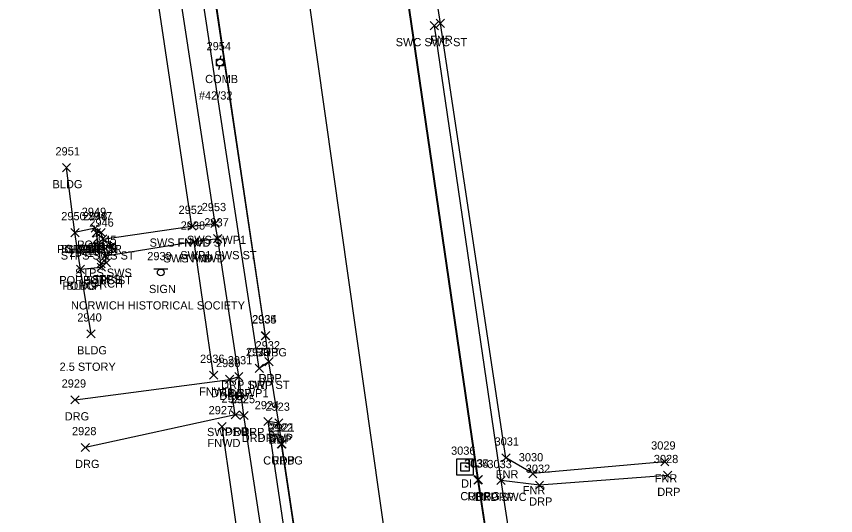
# Model space of a CAD drawing. Extents: x 1690689 to 1696275, y 438760 to 444007.
# Drawn here: x 1691078.4 to 1691277.8, y 442017 to 442138.5 of the extents above; entities that cross this region are included whole.
import ezdxf

# ---------------------------------------------------------------- set-up
doc = ezdxf.new("R2010")
doc.units = 0
for name, color, linetype in [('D_A', 7, 'Continuous'), ('D_I', 7, 'Continuous'), ('DS', 7, 'Continuous'), ('L_A', 7, 'Continuous'), ('L_C', 7, 'Continuous'), ('L_I', 7, 'Continuous'), ('L_TIC', 7, 'Continuous'), ('LBC', 7, 'Continuous'), ('LBF', 7, 'Continuous'), ('LFNC', 7, 'Continuous'), ('P_A', 7, 'Continuous'), ('P_I', 7, 'Continuous'), ('P_TIC', 7, 'Continuous'), ('PET', 7, 'Continuous'), ('PRC', 7, 'Continuous'), ('R_A', 7, 'Continuous'), ('R_I', 7, 'Continuous'), ('R_TIC', 7, 'Continuous'), ('RC', 7, 'Continuous'), ('RDG', 7, 'Continuous'), ('RDP', 7, 'Continuous'), ('RSW', 7, 'Continuous'), ('S_A', 7, 'Continuous'), ('S_C', 7, 'Continuous'), ('S_I', 7, 'Continuous'), ('SSGN', 7, 'Continuous'), ('U_A', 7, 'Continuous'), ('U_C', 7, 'Continuous'), ('U_I', 7, 'Continuous'), ('UP', 7, 'Continuous')]:
    doc.layers.add(name, color=color, linetype=linetype)

msp = doc.modelspace()

# ---------------------------------------------------------------- linework, layer by layer
at = {"layer": 'DS'}
for p, q in [((1691185.61, 442030.78), (1691189.61, 442030.78)), ((1691185.61, 442026.78), (1691185.61, 442030.78)), ((1691186.61, 442027.78), (1691186.61, 442029.78)), ((1691186.61, 442029.78), (1691188.61, 442029.78)), ((1691188.61, 442029.78), (1691188.61, 442027.78)), ((1691189.61, 442030.78), (1691189.61, 442026.78)), ((1691188.61, 442027.78), (1691186.61, 442027.78)), ((1691187.61, 442028.78), (1691187.61, 442028.78)), ((1691187.61, 442028.78), (1691187.61, 442028.78)), ((1691189.61, 442026.78), (1691185.61, 442026.78))]:
    msp.add_line(p, q, dxfattribs=at)
at = {"layer": 'L_TIC'}
for points in [[(1691180.62, 442135.81), (1691182.62, 442137.81)], [(1691182.62, 442135.81), (1691180.62, 442137.81)], [(1691089.64, 442100.66), (1691091.64, 442102.66)], [(1691091.64, 442100.66), (1691089.64, 442102.66)], [(1691096.61, 442085.94), (1691098.61, 442087.94)], [(1691098.61, 442085.94), (1691096.61, 442087.94)], [(1691120.17, 442086.44), (1691122.17, 442088.44)], [(1691122.17, 442086.44), (1691120.17, 442088.44)], [(1691091.7, 442084.88), (1691093.7, 442086.88)], [(1691093.7, 442084.88), (1691091.7, 442086.88)], [(1691091.7, 442084.88), (1691093.7, 442086.88)], [(1691093.7, 442084.88), (1691091.7, 442086.88)], [(1691096.91, 442084.86), (1691098.91, 442086.86)], [(1691098.91, 442084.86), (1691096.91, 442086.86)], [(1691096.91, 442084.86), (1691098.91, 442086.86)], [(1691098.91, 442084.86), (1691096.91, 442086.86)], [(1691098.06, 442084.9), (1691100.06, 442086.9)], [(1691100.06, 442084.9), (1691098.06, 442086.9)], [(1691098.49, 442083.31), (1691100.49, 442085.31)], [(1691100.49, 442083.31), (1691098.49, 442085.31)], [(1691120.68, 442082.61), (1691122.68, 442084.61)], [(1691122.68, 442082.61), (1691120.68, 442084.61)], [(1691099.1, 442079.12), (1691101.1, 442081.12)], [(1691101.1, 442079.12), (1691099.1, 442081.12)], [(1691093.03, 442075.95), (1691095.03, 442077.95)], [(1691095.03, 442075.95), (1691093.03, 442077.95)], [(1691093.03, 442075.95), (1691095.03, 442077.95)], [(1691095.03, 442075.95), (1691093.03, 442077.95)], [(1691098.03, 442077.31), (1691100.03, 442079.31)], [(1691100.03, 442077.31), (1691098.03, 442079.31)], [(1691098.03, 442077.31), (1691100.03, 442079.31)], [(1691100.03, 442077.31), (1691098.03, 442079.31)], [(1691098.11, 442076.46), (1691100.11, 442078.46)], [(1691100.11, 442076.46), (1691098.11, 442078.46)], [(1691099.31, 442077.52), (1691101.31, 442079.52)], [(1691101.31, 442077.52), (1691099.31, 442079.52)], [(1691095.61, 442060.22), (1691097.61, 442062.22)], [(1691097.61, 442060.22), (1691095.61, 442062.22)], [(1691125.45, 442050.16), (1691127.45, 442052.16)], [(1691127.45, 442050.16), (1691125.45, 442052.16)], [(1691127.48, 442037.64), (1691129.48, 442039.64)], [(1691129.48, 442037.64), (1691127.48, 442039.64)], [(1691196.58, 442030.02), (1691198.58, 442032.02)], [(1691198.58, 442030.02), (1691196.58, 442032.02)], [(1691235.26, 442029.05), (1691237.26, 442031.05)], [(1691237.26, 442029.05), (1691235.26, 442031.05)], [(1691203.12, 442026.18), (1691205.12, 442028.18)], [(1691205.12, 442026.18), (1691203.12, 442028.18)]]:
    msp.add_lwpolyline(points, dxfattribs=at)
at = {"layer": 'LBC'}
msp.add_lwpolyline([(1691096.61, 442061.22), (1691094.03, 442076.95), (1691092.7, 442085.88), (1691090.64, 442101.66)], dxfattribs=at)
at = {"layer": 'LBF'}
for points in [[(1691094.03, 442076.95), (1691099.11, 442077.46), (1691099.03, 442078.31), (1691097.91, 442085.86), (1691097.61, 442086.94), (1691092.7, 442085.88)], [(1691099.03, 442078.31), (1691100.31, 442078.52), (1691100.1, 442080.12), (1691099.49, 442084.31), (1691099.06, 442085.9), (1691097.91, 442085.86)]]:
    msp.add_lwpolyline(points, dxfattribs=at)
at = {"layer": 'LFNC'}
for points in [[(1691236.26, 442030.05), (1691204.12, 442027.18), (1691197.58, 442031.02), (1691181.62, 442136.81), (1691171.16, 442203.93)], [(1691121.17, 442087.44), (1691107.8, 442176.29), (1691100.25, 442179.27)], [(1691126.45, 442051.16), (1691121.68, 442083.61)], [(1691139.93, 441963.74), (1691135.58, 441989.45), (1691128.48, 442038.64)]]:
    msp.add_lwpolyline(points, dxfattribs=at)
at = {"layer": 'P_TIC'}
for points in [[(1691138.08, 442059.8), (1691140.08, 442061.8)], [(1691140.08, 442059.8), (1691138.08, 442061.8)], [(1691138.9, 442053.44), (1691140.9, 442055.44)], [(1691140.9, 442053.44), (1691138.9, 442055.44)], [(1691141.3, 442038.49), (1691143.3, 442040.49)], [(1691143.3, 442038.49), (1691141.3, 442040.49)], [(1691142.08, 442033.41), (1691144.08, 442035.41)], [(1691144.08, 442033.41), (1691142.08, 442035.41)], [(1691189.73, 442024.64), (1691191.73, 442026.64)], [(1691191.73, 442024.64), (1691189.73, 442026.64)]]:
    msp.add_lwpolyline(points, dxfattribs=at)
at = {"layer": 'PET'}
for points in [[(1691198.82, 441652.13), (1691193.05, 441693.14), (1691192.27, 441697.79), (1691180.43, 441782.55), (1691179.29, 441788.61), (1691177.08, 441805.24), (1691176.38, 441809.81), (1691165.21, 441886.02), (1691164.21, 441892.86), (1691162.22, 441907.75), (1691161.27, 441913.09), (1691143.08, 442034.41), (1691142.3, 442039.49), (1691139.9, 442054.44), (1691139.08, 442060.8), (1691125.85, 442150.15)], [(1691238.35, 441622.76), (1691233.07, 441677.78), (1691233.21, 441686.68), (1691232.89, 441704.26), (1691235.54, 441724.07), (1691224.38, 441802.5), (1691215.77, 441863.02), (1691203.96, 441941.11), (1691199.02, 441971.98), (1691195.58, 441993.9), (1691190.73, 442025.64), (1691172.95, 442147.3)]]:
    msp.add_lwpolyline(points, dxfattribs=at)
at = {"layer": 'PRC'}
msp.add_lwpolyline([(1691277.81, 441080.96), (1691253.5, 441214.94), (1691246.19, 441267.52), (1691239.79, 441327.83), (1691235.79, 441375.29), (1691233.27, 441422.2), (1691229.73, 441505.18), (1691226.6, 441557.92), (1691222.02, 441618.83), (1691218.57, 441657.04), (1691144.02, 442182.42), (1691112.43, 442376.83), (1691097.75, 442454.48), (1691089.73, 442499.13), (1691078.44, 442565.84)], dxfattribs=at)
at = {"layer": 'R_TIC'}
for points in [[(1691179.16, 442135.25), (1691181.16, 442137.25)], [(1691181.16, 442135.25), (1691179.16, 442137.25)], [(1691179.16, 442135.25), (1691181.16, 442137.25)], [(1691181.16, 442135.25), (1691179.16, 442137.25)], [(1691120.17, 442086.44), (1691122.17, 442088.44)], [(1691122.17, 442086.44), (1691120.17, 442088.44)], [(1691125.8, 442087.1), (1691127.8, 442089.1)], [(1691127.8, 442087.1), (1691125.8, 442089.1)], [(1691125.8, 442087.1), (1691127.8, 442089.1)], [(1691127.8, 442087.1), (1691125.8, 442089.1)], [(1691098.49, 442083.31), (1691100.49, 442085.31)], [(1691100.49, 442083.31), (1691098.49, 442085.31)], [(1691120.68, 442082.61), (1691122.68, 442084.61)], [(1691122.68, 442082.61), (1691120.68, 442084.61)], [(1691126.44, 442083.38), (1691128.44, 442085.38)], [(1691128.44, 442083.38), (1691126.44, 442085.38)], [(1691126.44, 442083.38), (1691128.44, 442085.38)], [(1691128.44, 442083.38), (1691126.44, 442085.38)], [(1691099.1, 442079.12), (1691101.1, 442081.12)], [(1691101.1, 442079.12), (1691099.1, 442081.12)], [(1691138.04, 442059.73), (1691140.04, 442061.73)], [(1691140.04, 442059.73), (1691138.04, 442061.73)], [(1691136.55, 442051.8), (1691138.55, 442053.8)], [(1691138.55, 442051.8), (1691136.55, 442053.8)], [(1691136.55, 442051.8), (1691138.55, 442053.8)], [(1691138.55, 442051.8), (1691136.55, 442053.8)], [(1691138.9, 442053.44), (1691140.9, 442055.44)], [(1691140.9, 442053.44), (1691138.9, 442055.44)], [(1691131.58, 442049.8), (1691133.58, 442051.8)], [(1691133.58, 442049.8), (1691131.58, 442051.8)], [(1691131.58, 442049.8), (1691133.58, 442051.8)], [(1691133.58, 442049.8), (1691131.58, 442051.8)], [(1691129.36, 442049.12), (1691131.36, 442051.12)], [(1691131.36, 442049.12), (1691129.36, 442051.12)], [(1691129.36, 442049.12), (1691131.36, 442051.12)], [(1691131.36, 442049.12), (1691129.36, 442051.12)], [(1691091.71, 442044.14), (1691093.71, 442046.14)], [(1691093.71, 442044.14), (1691091.71, 442046.14)], [(1691130.7, 442040.49), (1691132.7, 442042.49)], [(1691132.7, 442040.49), (1691130.7, 442042.49)], [(1691130.7, 442040.49), (1691132.7, 442042.49)], [(1691132.7, 442040.49), (1691130.7, 442042.49)], [(1691132.83, 442040.33), (1691134.83, 442042.33)], [(1691134.83, 442040.33), (1691132.83, 442042.33)], [(1691132.83, 442040.33), (1691134.83, 442042.33)], [(1691134.83, 442040.33), (1691132.83, 442042.33)], [(1691138.69, 442038.88), (1691140.69, 442040.88)], [(1691140.69, 442038.88), (1691138.69, 442040.88)], [(1691138.69, 442038.88), (1691140.69, 442040.88)], [(1691140.69, 442038.88), (1691138.69, 442040.88)], [(1691141.3, 442038.49), (1691143.3, 442040.49)], [(1691143.3, 442038.49), (1691141.3, 442040.49)], [(1691094.23, 442032.55), (1691096.23, 442034.55)], [(1691096.23, 442032.55), (1691094.23, 442034.55)], [(1691141.92, 442033.4), (1691143.92, 442035.4)], [(1691143.92, 442033.4), (1691141.92, 442035.4)], [(1691189.89, 442024.7), (1691191.89, 442026.7)], [(1691191.89, 442024.7), (1691189.89, 442026.7)], [(1691189.89, 442024.7), (1691191.89, 442026.7)], [(1691191.89, 442024.7), (1691189.89, 442026.7)], [(1691195.4, 442024.52), (1691197.4, 442026.52)], [(1691197.4, 442024.52), (1691195.4, 442026.52)], [(1691195.4, 442024.52), (1691197.4, 442026.52)], [(1691197.4, 442024.52), (1691195.4, 442026.52)], [(1691235.91, 442025.75), (1691237.91, 442027.75)], [(1691237.91, 442025.75), (1691235.91, 442027.75)], [(1691204.74, 442023.39), (1691206.74, 442025.39)], [(1691206.74, 442023.39), (1691204.74, 442025.39)]]:
    msp.add_lwpolyline(points, dxfattribs=at)
at = {"layer": 'RC'}
for points in [[(1691190.89, 442025.7), (1691173.16, 442147.37), (1691172.44, 442149.89), (1691171.57, 442151.51), (1691161.68, 442168.03), (1691160.83, 442170.18), (1691160.48, 442172.11), (1691159.15, 442181.91)], [(1691139.04, 442060.73), (1691125.72, 442150.19), (1691130.27, 442168.34), (1691128.99, 442176.71)], [(1691161.14, 441913.1), (1691142.92, 442034.4)], [(1691195.71, 441993.9), (1691190.89, 442025.7)]]:
    msp.add_lwpolyline(points, dxfattribs=at)
at = {"layer": 'RDG'}
for points in [[(1691092.71, 442045.14), (1691130.36, 442050.12)], [(1691131.7, 442041.49), (1691095.23, 442033.55)]]:
    msp.add_lwpolyline(points, dxfattribs=at)
at = {"layer": 'RDP'}
for points in [[(1691139.9, 442054.44), (1691137.55, 442052.8)], [(1691133.83, 442041.33), (1691131.7, 442041.49), (1691130.36, 442050.12), (1691132.58, 442050.8)], [(1691142.3, 442039.49), (1691139.69, 442039.88)], [(1691236.91, 442026.75), (1691205.74, 442024.39), (1691196.4, 442025.52)]]:
    msp.add_lwpolyline(points, dxfattribs=at)
at = {"layer": 'RSW'}
for points in [[(1691186.99, 441688.48), (1691175.94, 441757.23), (1691175.52, 441761.59), (1691171.12, 441789.95), (1691169.26, 441802.21), (1691162.18, 441853.19), (1691161.47, 441857.81), (1691156.2, 441894.49), (1691154.5, 441905.74), (1691133.83, 442041.33), (1691132.58, 442050.8), (1691127.44, 442084.38), (1691126.8, 442088.1), (1691113.62, 442174.46)], [(1691137.55, 442052.8), (1691118.84, 442175.29)], [(1691235.73, 441762.38), (1691230.02, 441803.11), (1691221.37, 441863.4), (1691209.39, 441942.41), (1691205.1, 441968.95), (1691200.85, 441996.37), (1691196.4, 442025.52), (1691180.16, 442136.25)], [(1691099.49, 442084.31), (1691121.17, 442087.44), (1691126.8, 442088.1)], [(1691127.44, 442084.38), (1691121.68, 442083.61), (1691100.1, 442080.12)], [(1691159.62, 441906.35), (1691139.69, 442039.88)]]:
    msp.add_lwpolyline(points, dxfattribs=at)
at = {"layer": 'SSGN'}
for p, q in [((1691111.93, 442077.01), (1691115.27, 442077.01)), ((1691113.58, 442076.17), (1691113.58, 442076.17))]:
    msp.add_line(p, q, dxfattribs=at)
msp.add_circle((1691113.58, 442076.17), 0.833, dxfattribs=at)
at = {"layer": 'UP'}
for p, q in [((1691127.15, 442126.44), (1691127.15, 442128.11)), ((1691127.15, 442128.11), (1691128.81, 442128.11)), ((1691128.23, 442128.94), (1691127.98, 442128.11)), ((1691128.81, 442128.11), (1691128.81, 442126.44)), ((1691128.81, 442126.44), (1691127.15, 442126.44)), ((1691127.73, 442125.61), (1691127.98, 442126.44)), ((1691127.98, 442127.27), (1691127.98, 442127.27))]:
    msp.add_line(p, q, dxfattribs=at)
msp.add_circle((1691127.98, 442127.27), 0.833, dxfattribs=at)

# ---------------------------------------------------------------- texts
at = {"layer": 'D_A'}
msp.add_text('DI', height=2, dxfattribs=at).set_placement((1691186.67, 442023.78))
at = {"layer": 'D_I'}
msp.add_text('3036', height=2, dxfattribs=at).set_placement((1691184.22, 442031.78))
at = {"layer": 'L_A'}
for s, p in [('FNR', (1691179.16, 442131.81)), ('BLDG', (1691087.23, 442096.66)), ('PORCH', (1691093.23, 442081.94)), ('FNWD', (1691117.63, 442082.44)), ('PORCH', (1691088.32, 442080.88)), ('BLDG', (1691089.29, 442080.88)), ('STPS POR', (1691090.61, 442080.86)), ('PORCH', (1691093.54, 442080.86)), ('STPS', (1691095.58, 442080.9)), ('STPS SWS ST', (1691089.24, 442079.31)), ('FNWD', (1691118.15, 442078.61)), ('STPS SWS', (1691092.72, 442075.12)), ('POR STPS ST', (1691088.87, 442073.31)), ('PORCH', (1691089.65, 442071.95)), ('BLDG', (1691090.62, 442071.95)), ('PORCH', (1691094.65, 442073.31)), ('PORCH', (1691094.73, 442072.46)), ('STPS', (1691096.83, 442073.52)), ('BLDG', (1691093.2, 442056.22)), ('FNWD', (1691122.92, 442046.16)), ('FNWD', (1691124.95, 442033.64)), ('FNR', (1691195.12, 442026.02)), ('FNR', (1691233.79, 442025.05)), ('FNR', (1691201.66, 442022.18))]:
    msp.add_text(s, height=2, dxfattribs=at).set_placement(p)
at = {"layer": 'L_C'}
msp.add_text('2.5 STORY', height=2, dxfattribs=at).set_placement((1691088.95, 442052.22))
at = {"layer": 'L_I'}
for s, p in [('2951', (1691087.95, 442104.66)), ('2949', (1691094.34, 442089.94)), ('2952', (1691117.91, 442090.44)), ('2950', (1691089.35, 442088.88)), ('2950', (1691089.35, 442088.88)), ('2948', (1691094.65, 442088.86)), ('2948', (1691094.65, 442088.86)), ('2947', (1691095.8, 442088.9)), ('2946', (1691096.18, 442087.31)), ('2938', (1691118.42, 442086.61)), ('2945', (1691096.84, 442083.12)), ('2941', (1691091.34, 442079.95)), ('2941', (1691091.34, 442079.95)), ('2943', (1691095.77, 442081.31)), ('2943', (1691095.77, 442081.31)), ('2942', (1691095.85, 442080.46)), ('2944', (1691097.05, 442081.52)), ('2940', (1691093.26, 442064.22)), ('2936', (1691123.14, 442054.16)), ('2927', (1691125.22, 442041.64)), ('3031', (1691194.81, 442034.02)), ('3029', (1691232.91, 442033.05)), ('3030', (1691200.7, 442030.18))]:
    msp.add_text(s, height=2, dxfattribs=at).set_placement(p)
at = {"layer": 'P_A'}
for p in [(1691136.57, 442055.8), (1691137.38, 442049.44), (1691139.79, 442034.49), (1691140.57, 442029.41), (1691188.22, 442020.64)]:
    msp.add_text('RDP', height=2, dxfattribs=at).set_placement(p)
at = {"layer": 'P_I'}
for s, p in [('2934', (1691135.82, 442063.8)), ('2932', (1691136.64, 442057.44)), ('2923', (1691139.04, 442042.49)), ('2922', (1691139.82, 442037.41)), ('3035', (1691187.39, 442028.64))]:
    msp.add_text(s, height=2, dxfattribs=at).set_placement(p)
at = {"layer": 'R_A'}
for s, p in [('SWC SWC ST', (1691170.75, 442131.25)), ('SWC SWC ST', (1691170.75, 442131.25)), ('SWS FNWD ST', (1691110.86, 442082.44)), ('SWS SWP1', (1691119.93, 442083.1)), ('SWS SWP1', (1691119.93, 442083.1)), ('STPS SWS ST', (1691089.24, 442079.31)), ('SWS FNWD', (1691114.24, 442078.61)), ('SWP1 SWS ST', (1691118.32, 442079.38)), ('SWP1 SWS ST', (1691118.32, 442079.38)), ('STPS SWS', (1691092.72, 442075.12)), ('CURBG', (1691134.63, 442055.73)), ('DRP SWP ST', (1691128.26, 442047.8)), ('DRP', (1691135.04, 442047.8)), ('DRP', (1691137.38, 442049.44)), ('DRP SWP1', (1691125.84, 442045.8)), ('DRP', (1691130.07, 442045.8)), ('DRG', (1691127.84, 442045.12)), ('DRP', (1691127.84, 442045.12)), ('DRG', (1691090.2, 442040.14)), ('SWP1 DRP ST', (1691124.83, 442036.33)), ('DRG', (1691129.19, 442036.49)), ('DRP', (1691129.19, 442036.49)), ('DRP', (1691131.32, 442036.33)), ('DRP SWP', (1691133.27, 442034.88)), ('DRP', (1691137.17, 442034.88)), ('DRP', (1691139.79, 442034.49)), ('DRG', (1691092.72, 442028.55)), ('CURBG', (1691138.5, 442029.4)), ('CURBC', (1691186.47, 442020.7)), ('CURBG', (1691186.47, 442020.7)), ('DRP SWC', (1691189.98, 442020.52)), ('DRP', (1691193.89, 442020.52)), ('DRP', (1691234.4, 442021.75)), ('DRP', (1691203.23, 442019.39))]:
    msp.add_text(s, height=2, dxfattribs=at).set_placement(p)
at = {"layer": 'R_I'}
for s, p in [('2952', (1691117.91, 442090.44)), ('2953', (1691123.54, 442091.1)), ('2953', (1691123.54, 442091.1)), ('2946', (1691096.18, 442087.31)), ('2938', (1691118.42, 442086.61)), ('2937', (1691124.18, 442087.38)), ('2937', (1691124.18, 442087.38)), ('2945', (1691096.84, 442083.12)), ('2935', (1691135.78, 442063.73)), ('2933', (1691134.29, 442055.8)), ('2933', (1691134.29, 442055.8)), ('2932', (1691136.64, 442057.44)), ('2931', (1691129.89, 442053.8)), ('2931', (1691129.89, 442053.8)), ('2930', (1691127.01, 442053.12)), ('2930', (1691127.01, 442053.12)), ('2929', (1691089.45, 442048.14)), ('2926', (1691128.38, 442044.49)), ('2926', (1691128.38, 442044.49)), ('2925', (1691130.57, 442044.33)), ('2925', (1691130.57, 442044.33)), ('2924', (1691136.43, 442042.88)), ('2924', (1691136.43, 442042.88)), ('2923', (1691139.04, 442042.49)), ('2928', (1691091.97, 442036.55)), ('2921', (1691140.22, 442037.4)), ('3028', (1691233.57, 442029.75)), ('3034', (1691187.55, 442028.7)), ('3034', (1691187.55, 442028.7)), ('3033', (1691193.06, 442028.52)), ('3033', (1691193.06, 442028.52)), ('3032', (1691202.4, 442027.39))]:
    msp.add_text(s, height=2, dxfattribs=at).set_placement(p)
at = {"layer": 'S_A'}
msp.add_text('SIGN', height=2, dxfattribs=at).set_placement((1691110.72, 442071.15))
at = {"layer": 'S_C'}
msp.add_text('NORWICH HISTORICAL SOCIETY', height=2, dxfattribs=at).set_placement((1691091.73, 442067.15))
at = {"layer": 'S_I'}
msp.add_text('2939', height=2, dxfattribs=at).set_placement((1691110.29, 442079.15))
at = {"layer": 'U_A'}
msp.add_text('COMB', height=2, dxfattribs=at).set_placement((1691124.37, 442122.27))
at = {"layer": 'U_C'}
msp.add_text('#42/32', height=2, dxfattribs=at).set_placement((1691122.85, 442118.27))
at = {"layer": 'U_I'}
msp.add_text('2954', height=2, dxfattribs=at).set_placement((1691124.72, 442130.27))

doc.saveas('drawing.dxf')
